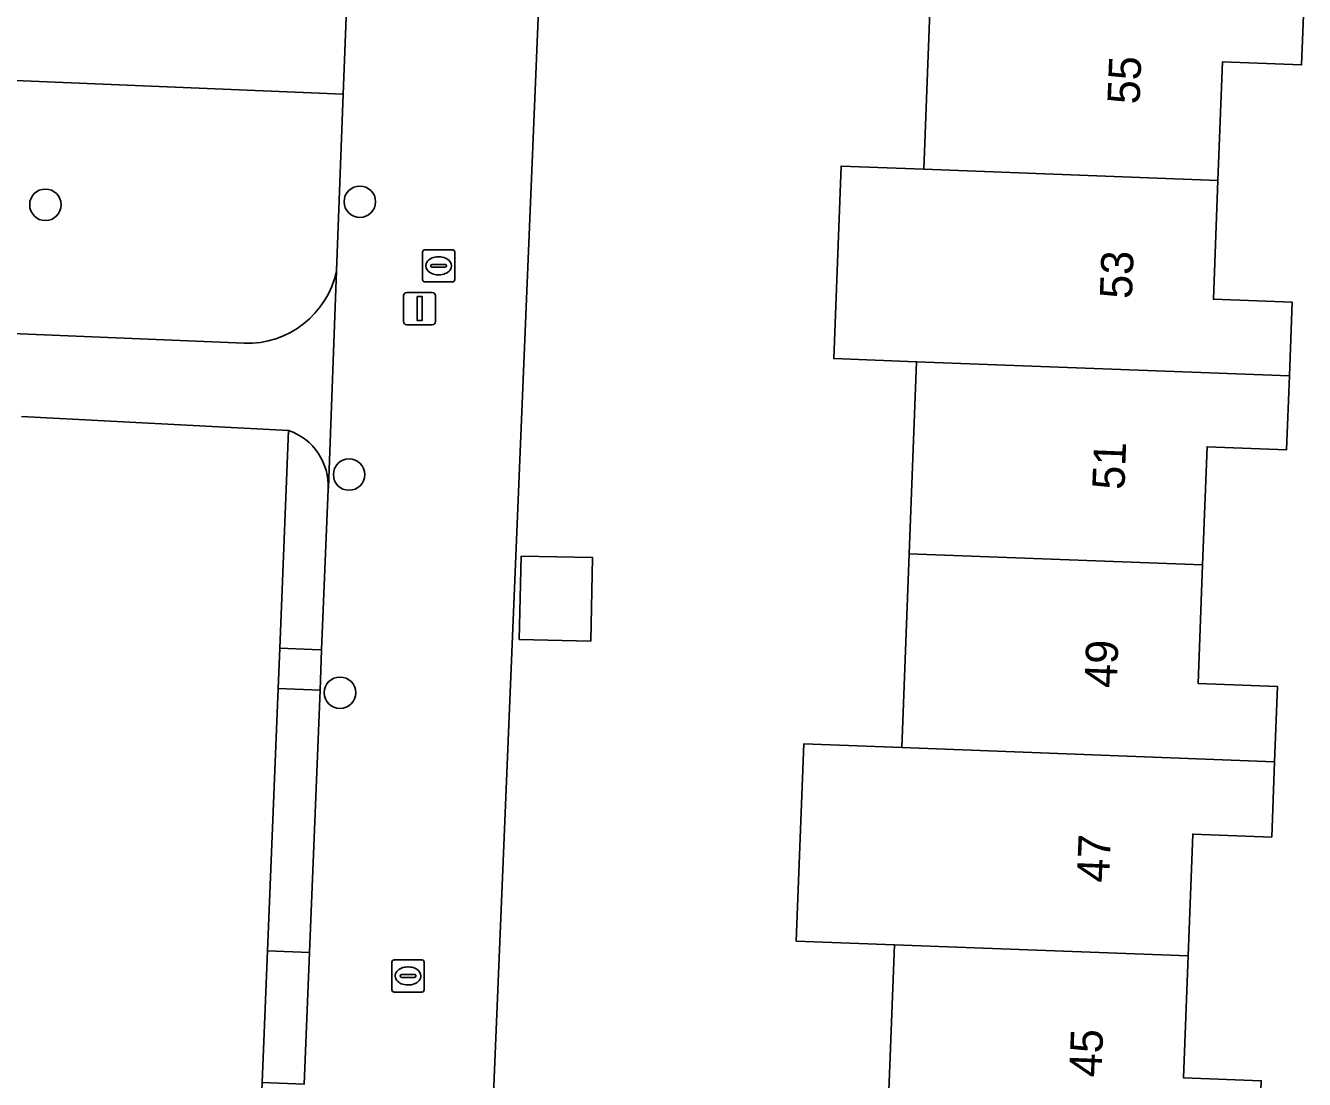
# Model space of a CAD drawing. Extents: x 160786 to 161429, y 386828 to 387485.
# Drawn here: x 161125.82 to 161165.5, y 387331.11 to 387363.8 of the extents above; entities that cross this region are included whole.
import ezdxf

# ---------------------------------------------------------------- set-up
doc = ezdxf.new("R2010")
doc.units = 0
for name, color, linetype in [('IMGEO_Boom', 7, 'Continuous'), ('IMGEO_Erf', 7, 'Continuous'), ('IMGEO_Groenvoorziening', 7, 'Continuous'), ('IMGEO_Haag', 7, 'Continuous'), ('IMGEO_Kolk', 7, 'Continuous'), ('IMGEO_Lichtmast', 7, 'Continuous'), ('IMGEO_Pand', 7, 'Continuous'), ('IMGEO_Pand_nummerreeks', 7, 'Continuous'), ('IMGEO_Voetpad_open', 7, 'Continuous')]:
    doc.layers.add(name, color=color, linetype=linetype)

msp = doc.modelspace()

# ---------------------------------------------------------------- linework, layer by layer
at = {"layer": 'IMGEO_Boom'}
for centre in [(161126.433, 387358.237), (161136.189, 387358.331), (161135.856, 387349.871), (161135.572, 387343.101)]:
    msp.add_circle(centre, 0.489, dxfattribs=at)
at = {"layer": 'IMGEO_Erf'}
for points in [[(161149.966, 387341.519), (161153.007, 387341.403), (161153.237, 387347.412), (161153.464, 387353.37), (161150.893, 387353.468), (161151.121, 387359.436), (161153.692, 387359.338), (161153.921, 387365.334), (161154.15, 387371.357), (161154.385, 387377.506), (161144.171, 387377.831), (161142.294, 387377.909), (161142.215, 387376.018), (161142.214, 387375.996), (161139.046, 387299.512), (161143.553, 387299.341), (161151.391, 387299.041), (161151.624, 387305.151), (161151.852, 387311.135), (161152.081, 387317.118), (161152.31, 387323.131), (161152.54, 387329.155), (161152.774, 387335.286), (161149.732, 387335.402)], [(161141.137, 387344.755), (161141.195, 387347.344), (161143.411, 387347.295), (161143.354, 387344.705)]]:
    msp.add_lwpolyline(points, close=True, dxfattribs=at)
for points in [[(161165.498, 387364.892), (161165.41, 387362.575), (161162.955, 387362.668), (161162.815, 387358.99), (161162.674, 387355.309), (161165.118, 387355.215), (161165.031, 387352.928), (161164.943, 387350.639), (161162.476, 387350.733), (161162.336, 387347.065), (161162.196, 387343.394), (161164.66, 387343.3), (161164.571, 387340.962), (161164.482, 387338.624), (161162.033, 387338.717), (161161.888, 387334.938), (161161.744, 387331.162), (161164.158, 387331.07)], [(161118.71, 387273.409), (161130.826, 387272.934), (161130.846, 387273.44), (161130.898, 387274.729), (161131.22, 387282.723), (161131.382, 387286.74), (161131.706, 387294.803), (161131.872, 387298.919), (161132.197, 387307.013), (161132.363, 387311.119), (161132.69, 387319.253), (161132.836, 387322.88), (161133.163, 387331.014), (161133.328, 387335.1), (161133.655, 387343.234), (161133.705, 387344.483), (161133.977, 387351.235), (161125.69, 387351.675)]]:
    msp.add_lwpolyline(points, dxfattribs=at)
at = {"layer": 'IMGEO_Groenvoorziening'}
for points in [[(161099.661, 387363.163), (161135.672, 387361.673), (161136.309, 387378.159)], [(161135.672, 387361.673), (161099.661, 387363.163), (161099.335, 387355.327), (161132.597, 387353.946)], [(161135.46, 387356.193), (161135.672, 387361.673)], [(161133.977, 387351.235), (161133.705, 387344.483), (161134.708, 387344.443), (161135.004, 387344.431), (161135.205, 387349.415)]]:
    msp.add_lwpolyline(points, dxfattribs=at)
msp.add_lwpolyline([(161134.954, 387343.182), (161133.655, 387343.234), (161133.328, 387335.1), (161134.627, 387335.048)], close=True, dxfattribs=at)
for centre, radius, start, end in [((161132.711, 387356.748), 2.804, 267.6671, 348.5855), ((161133.394, 387349.518), 1.813, 356.7554, 71.2617)]:
    msp.add_arc(centre, radius, start, end, dxfattribs=at)
at = {"layer": 'IMGEO_Haag'}
msp.add_lwpolyline([(161133.977, 387351.235), (161133.705, 387344.483), (161134.708, 387344.443), (161135.004, 387344.431), (161135.205, 387349.415)], dxfattribs=at)
msp.add_lwpolyline([(161134.954, 387343.182), (161133.655, 387343.234), (161133.328, 387335.1), (161134.627, 387335.048)], close=True, dxfattribs=at)
msp.add_arc((161133.394, 387349.518), 1.813, 356.7554, 71.2617, dxfattribs=at)
at = {"layer": 'IMGEO_Kolk'}
for p, q in [((161138.134, 387355.919), (161138.134, 387356.771)), ((161138.209, 387356.845), (161139.061, 387356.845)), ((161139.135, 387356.771), (161139.135, 387355.919)), ((161138.393, 387356.339), (161138.393, 387356.351)), ((161138.436, 387356.388), (161138.834, 387356.388)), ((161138.622, 387356.625), (161138.647, 387356.625)), ((161138.877, 387356.351), (161138.877, 387356.339)), ((161138.831, 387356.302), (161138.433, 387356.302)), ((161138.645, 387356.065), (161138.62, 387356.065)), ((161139.061, 387355.845), (161138.209, 387355.845)), ((161137.183, 387333.892), (161137.183, 387334.744)), ((161137.258, 387334.818), (161138.11, 387334.818)), ((161137.671, 387334.598), (161137.696, 387334.598)), ((161138.184, 387334.744), (161138.184, 387333.892)), ((161137.442, 387334.312), (161137.442, 387334.324)), ((161137.88, 387334.275), (161137.482, 387334.275)), ((161137.485, 387334.361), (161137.883, 387334.361)), ((161137.926, 387334.324), (161137.926, 387334.312)), ((161138.11, 387333.818), (161137.258, 387333.818)), ((161137.694, 387334.038), (161137.669, 387334.038))]:
    msp.add_line(p, q, dxfattribs=at)
for points in [[(161138.134, 387355.919), (161138.134, 387356.771)], [(161138.209, 387356.845), (161139.061, 387356.845)], [(161139.135, 387356.771), (161139.135, 387355.919)], [(161139.061, 387355.845), (161138.209, 387355.845)], [(161137.183, 387333.892), (161137.183, 387334.744)], [(161137.258, 387334.818), (161138.11, 387334.818)], [(161138.184, 387334.744), (161138.184, 387333.892)], [(161138.11, 387333.818), (161137.258, 387333.818)]]:
    msp.add_lwpolyline(points, dxfattribs=at)
for centre, radius, start, end in [((161138.211, 387356.769), 0.0765, 91.552, 178.448), ((161138.211, 387356.769), 0.0765, 91.552, 178.448), ((161139.059, 387356.769), 0.0765, 1.552, 88.448), ((161139.059, 387356.769), 0.0765, 1.552, 88.448), ((161138.433, 387356.348), 0.0403, 85.8775, 175.7526), ((161138.43, 387356.338), 0.0366, 178.938, 274.7102), ((161138.834, 387356.345), 0.043, 264.8664, 352.4533), ((161138.838, 387356.35), 0.0386, 1.7309, 96.639), ((161138.211, 387355.921), 0.0765, 181.552, 268.448), ((161138.211, 387355.921), 0.0765, 181.552, 268.448), ((161139.059, 387355.921), 0.0765, 271.552, 358.448), ((161139.059, 387355.921), 0.0765, 271.552, 358.448), ((161137.26, 387334.742), 0.0765, 91.552, 178.448), ((161137.26, 387334.742), 0.0765, 91.552, 178.448), ((161138.108, 387334.742), 0.0765, 1.552, 88.448), ((161138.108, 387334.742), 0.0765, 1.552, 88.448), ((161137.482, 387334.321), 0.0403, 85.8775, 175.7526), ((161137.479, 387334.311), 0.0366, 178.938, 274.7102), ((161137.883, 387334.318), 0.043, 264.8664, 352.4533), ((161137.887, 387334.323), 0.0386, 1.7309, 96.639), ((161137.26, 387333.894), 0.0765, 181.552, 268.448), ((161137.26, 387333.894), 0.0765, 181.552, 268.448), ((161138.108, 387333.894), 0.0765, 271.552, 358.448), ((161138.108, 387333.894), 0.0765, 271.552, 358.448)]:
    msp.add_arc(centre, radius, start, end, dxfattribs=at)
for centre, major_axis, ratio, start_param, end_param in [((161138.621, 387356.345), (-0.387, 0.002), 0.722429, 4.712389, 7.853982), ((161138.646, 387356.345), (-0.39, 0.002), 0.717154, 1.570796, 4.712389), ((161137.67, 387334.318), (-0.387, 0.002), 0.722429, 4.712389, 7.853982), ((161137.695, 387334.318), (-0.39, 0.002), 0.717154, 1.570796, 4.712389)]:
    msp.add_ellipse(centre, major_axis=major_axis, ratio=ratio, start_param=start_param, end_param=end_param, dxfattribs=at)
at = {"layer": 'IMGEO_Lichtmast'}
for p, q in [((161137.548, 387354.619), (161137.548, 387355.419)), ((161137.548, 387355.419), (161137.548, 387354.619)), ((161137.648, 387355.519), (161138.438, 387355.519)), ((161138.438, 387355.519), (161137.648, 387355.519)), ((161138.538, 387355.419), (161138.538, 387354.619)), ((161138.538, 387354.619), (161138.538, 387355.419)), ((161138.438, 387354.519), (161137.648, 387354.519)), ((161137.648, 387354.519), (161138.438, 387354.519))]:
    msp.add_line(p, q, dxfattribs=at)
msp.add_lwpolyline([(161137.968, 387355.394), (161138.118, 387355.394), (161138.118, 387354.644), (161137.968, 387354.644), (161137.968, 387355.394)], dxfattribs=at)
for centre, start, end in [((161137.648, 387355.419), 90, 180), ((161137.648, 387355.419), 90, 180), ((161138.438, 387355.419), 0, 90), ((161138.438, 387355.419), 360, 90), ((161137.648, 387354.619), 180, 270), ((161137.648, 387354.619), 180, 270), ((161138.438, 387354.619), 270, 0), ((161138.438, 387354.619), 270, 0)]:
    msp.add_arc(centre, 0.1, start, end, dxfattribs=at)
at = {"layer": 'IMGEO_Pand'}
for points in [[(161162.815, 387358.99), (161162.955, 387362.668), (161165.41, 387362.575), (161165.498, 387364.892), (161153.921, 387365.334), (161153.692, 387359.338)], [(161162.815, 387358.99), (161153.692, 387359.338), (161151.121, 387359.436), (161150.893, 387353.468), (161153.464, 387353.37), (161165.031, 387352.928), (161165.118, 387355.215), (161162.674, 387355.309)], [(161162.336, 387347.065), (161162.476, 387350.733), (161164.943, 387350.639), (161165.031, 387352.928), (161153.464, 387353.37), (161153.237, 387347.412)], [(161141.137, 387344.755), (161143.354, 387344.705), (161143.411, 387347.295), (161141.195, 387347.344)], [(161153.237, 387347.412), (161153.007, 387341.403), (161164.571, 387340.962), (161164.66, 387343.3), (161162.196, 387343.394), (161162.336, 387347.065)], [(161162.033, 387338.717), (161164.482, 387338.624), (161164.571, 387340.962), (161153.007, 387341.403), (161149.966, 387341.519), (161149.732, 387335.402), (161152.774, 387335.286), (161161.888, 387334.938)], [(161152.774, 387335.286), (161152.54, 387329.155), (161164.068, 387328.715), (161164.158, 387331.07), (161161.744, 387331.162), (161161.888, 387334.938)]]:
    msp.add_lwpolyline(points, close=True, dxfattribs=at)
at = {"layer": 'IMGEO_Voetpad_open'}
for points in [[(161139.046, 387299.512), (161142.214, 387375.996), (161142.215, 387376.018), (161142.294, 387377.909), (161136.309, 387378.159), (161135.672, 387361.673), (161135.46, 387356.193), (161135.214, 387349.468), (161135.205, 387349.415), (161135.004, 387344.431), (161134.954, 387343.182), (161134.627, 387335.048), (161134.462, 387330.962)], [(161132.597, 387353.946), (161099.335, 387355.327), (161055.551, 387357.146)], [(161135.205, 387349.415), (161135.214, 387349.468), (161135.46, 387356.193)], [(161125.69, 387351.675), (161133.977, 387351.235)]]:
    msp.add_lwpolyline(points, dxfattribs=at)
for points in [[(161135.004, 387344.431), (161134.708, 387344.443), (161133.705, 387344.483), (161133.655, 387343.234), (161134.954, 387343.182)], [(161134.627, 387335.048), (161133.328, 387335.1), (161133.163, 387331.014), (161134.462, 387330.962)]]:
    msp.add_lwpolyline(points, close=True, dxfattribs=at)
for centre, radius, start, end in [((161132.711, 387356.748), 2.804, 267.6671, 348.5855), ((161133.394, 387349.518), 1.813, 356.7554, 71.2617)]:
    msp.add_arc(centre, radius, start, end, dxfattribs=at)

# ---------------------------------------------------------------- texts
at = {"layer": 'IMGEO_Pand_nummerreeks'}
for s, rotation, p in [('55', 87.7523, (161160.381, 387361.343)), ('53', 87.7542, (161160.144, 387355.307)), ('51', 87.7523, (161159.911, 387349.385)), ('49', 87.7523, (161159.67, 387343.236)), ('47', 87.7542, (161159.433, 387337.201)), ('45', 87.7523, (161159.196, 387331.165))]:
    msp.add_text(s, height=1, rotation=rotation, dxfattribs=at).set_placement(p)

doc.saveas('drawing.dxf')
